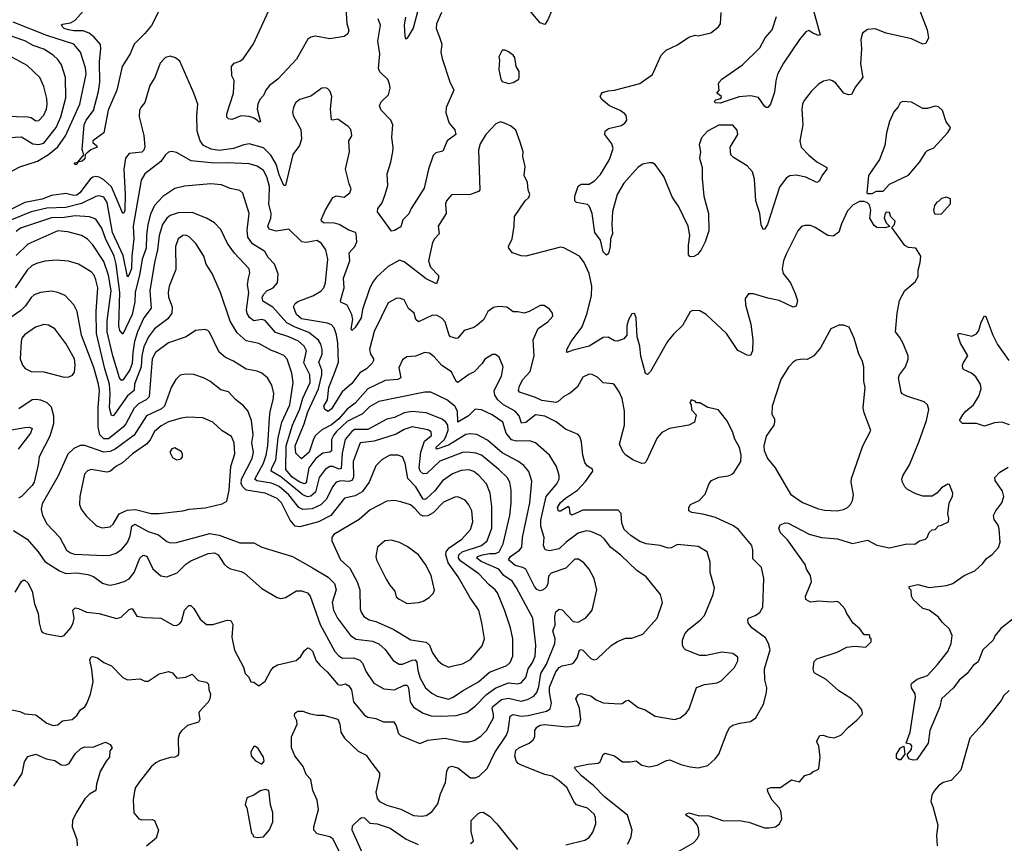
# Model space of a CAD drawing. Extents: x 2056909 to 2160450, y 827444 to 1016825.
# Tile 458 of 501: x 2129443 to 2135671, y 960481 to 965690. Entities that reach past the tile are written whole.
import ezdxf

# ---------------------------------------------------------------- set-up
doc = ezdxf.new("R2010")
doc.units = 0

msp = doc.modelspace()

# ---------------------------------------------------------------- linework, layer by layer
at = {"layer": '0CON10XD'}
for points in [[(2135092, 965865), (2135183.6, 965625), (2135192.5, 965575), (2135175, 965538.8), (2135155, 965535.8), (2135085, 965568.1), (2134924.4, 965604.4), (2134855, 965632.9), (2134805, 965628.8), (2134773.3, 965605), (2134764, 965565), (2134768.6, 965505), (2134760.7, 965410.7), (2134777.1, 965325), (2134730, 965265), (2134705, 965216.2), (2134685, 965215.6), (2134655.4, 965225.4), (2134605, 965288.8), (2134585, 965303.8), (2134565, 965308.8), (2134528.3, 965301.7), (2134495, 965283.3), (2134448.8, 965235), (2134405, 965178.8), (2134394.3, 965155), (2134390, 965125), (2134397.8, 965025), (2134377, 964923), (2134387.1, 964885), (2134435, 964832.9), (2134485, 964791.9), (2134548, 964755), (2134548.6, 964745), (2134520.6, 964709.4), (2134501.3, 964668.7), (2134485, 964661.4), (2134415, 964694.5), (2134355, 964707.5), (2134315, 964701.9), (2134291.4, 964688.6), (2134249.8, 964630.2), (2134173.1, 964395), (2134155, 964366.2), (2134145, 964362.5), (2134133.7, 964393.7), (2134124.5, 964465), (2134100, 964545), (2134092, 964682), (2134077.6, 964727.6), (2134045.8, 964765), (2133958.6, 964818.6), (2133942.5, 964835), (2133938, 964885), (2133986.2, 964965), (2133980.7, 964990.7), (2133955, 965023.3), (2133865, 965022.5), (2133794.5, 964985.5), (2133755, 964943.3), (2133741.7, 964898.3), (2133750, 964855), (2133743.1, 964815), (2133759.5, 964755), (2133760, 964685), (2133771.2, 964575), (2133800.4, 964465), (2133802.7, 964355), (2133780, 964285), (2133753.8, 964235), (2133730, 964205), (2133707.9, 964192.1), (2133685, 964190), (2133672.7, 964202.7), (2133673.3, 964265), (2133682, 964325), (2133672.1, 964385), (2133611.5, 964511.5), (2133585, 964546.7), (2133570.1, 964570.1), (2133518.3, 964698.3), (2133462, 964775), (2133445, 964784.3), (2133424.3, 964784.3), (2133385, 964775.5), (2133355, 964756.5), (2133264.4, 964655.6), (2133222.5, 964585), (2133193.9, 964476.1), (2133188, 964395), (2133192.7, 964335), (2133180, 964305), (2133178.9, 964255), (2133167.9, 964212.1), (2133155, 964200.8), (2133135, 964221.4), (2133116.3, 964296.3), (2133081.9, 964345), (2133064.6, 964465), (2133048.5, 964508.5), (2133035, 964522), (2132965, 964534), (2132953.8, 964545), (2132954.4, 964575), (2132975, 964638), (2132995, 964650), (2133045, 964650.6), (2133078.3, 964671.7), (2133118, 964712), (2133173.4, 964806.6), (2133196.2, 964875), (2133187.8, 964905), (2133145, 964963.8), (2133145.8, 964985), (2133167.2, 965002.8), (2133248, 965022), (2133271.2, 965035), (2133283.8, 965055), (2133278.8, 965085), (2133271.2, 965095), (2133241.2, 965115), (2133175, 965144.4), (2133125.5, 965185.5), (2133115.8, 965205), (2133120.3, 965219.7), (2133130.8, 965229.2), (2133165, 965240.6), (2133205, 965245.5), (2133365, 965286.9), (2133446.4, 965343.6), (2133500.8, 965465), (2133531.8, 965498.2), (2133605, 965532), (2133675, 965580), (2133715, 965592.5), (2133735, 965587.5), (2133815, 965606.7), (2133862.5, 965645), (2133876.7, 965665), (2133880, 965735)], [(2130320.9, 965739.1), (2130276.2, 965653.8), (2130235, 965602.2), (2130167.5, 965535), (2130142.4, 965475), (2130092, 965395), (2130056.7, 965245), (2130002.3, 965117.7), (2129975.8, 964975), (2129906.2, 964925), (2129905, 964913.3), (2129930, 964895), (2129932.5, 964885), (2129893.1, 964866.9), (2129867.5, 964845), (2129856.7, 964835), (2129855, 964810), (2129838.8, 964795), (2129810, 964790), (2129805, 964773.3), (2129792.5, 964775), (2129790, 964785), (2129810, 964790), (2129850, 964835), (2129838.8, 964868.8), (2129851.2, 965025), (2129863.5, 965055), (2129909.1, 965115), (2129941.9, 965235), (2129951.1, 965295), (2129947.4, 965425), (2129956.9, 965505), (2129953.6, 965533.6), (2129915, 965579.3), (2129882.2, 965605), (2129845, 965619.8), (2129785, 965618.9), (2129751.4, 965625), (2129723.8, 965635), (2129705.7, 965655), (2129715, 965662.2), (2129765, 965670.8), (2129795, 965686.2), (2129845, 965744.3)], [(2131506, 965765), (2131512, 965665), (2131524.2, 965624.2), (2131518.9, 965601.1), (2131496.4, 965583.6), (2131405, 965568.5), (2131315, 965585.4), (2131285, 965580), (2131265, 965567.5), (2131195, 965440), (2131075.2, 965314.8), (2131023.6, 965275), (2130999.6, 965245), (2130985, 965211.4), (2130961.8, 965185), (2130948.8, 965155), (2130945.4, 965125), (2130966, 965044), (2130957, 965043), (2130950, 965050), (2130926.7, 965066.7), (2130895, 965077.7), (2130845, 965082.5), (2130785, 965058), (2130765, 965063.8), (2130754.4, 965074.4), (2130754.4, 965095), (2130796.2, 965225), (2130799.2, 965305), (2130784.5, 965334.5), (2130783.1, 965395), (2130800, 965415), (2130835, 965427.5), (2130857, 965443), (2130923.1, 965536.9), (2131029.4, 965770.6)], [(2132111.9, 965735), (2132080.5, 965665), (2132076.7, 965635), (2132099.2, 965579.2), (2132114.5, 965535), (2132107.3, 965485), (2132114.6, 965445), (2132165, 965296.7), (2132189.2, 965245), (2132140.8, 965135), (2132138, 965102), (2132160.8, 965035), (2132195, 964993.8), (2132201.4, 964965), (2132147.1, 964925), (2132120.5, 964859.5), (2132075, 964847.5), (2132058.5, 964831.5), (2132028.5, 964745), (2132002, 964625), (2131918.9, 964495), (2131905, 964462), (2131867.1, 964425), (2131855, 964380), (2131815, 964356.2), (2131795, 964353.3), (2131706.9, 964475), (2131707.8, 964495), (2131735, 964532.9), (2131754.2, 964584.2), (2131771.7, 964641.7), (2131767.5, 964715), (2131791.7, 964788.3), (2131803.5, 964855), (2131805.5, 964885), (2131796.4, 964945), (2131803.5, 965025), (2131791.1, 965055), (2131728.7, 965118.7), (2131718.6, 965145), (2131728.9, 965171.1), (2131776, 965214), (2131787.4, 965257.4), (2131783.3, 965285), (2131771.1, 965311.1), (2131721.4, 965361.4), (2131712.3, 965382.3), (2131721.2, 965475), (2131708.8, 965555), (2131724.5, 965655), (2131711.5, 965695)], [(2131968.7, 965771.3), (2131932.6, 965637.4), (2131895, 965574.2), (2131885, 965567.5), (2131880.5, 965585), (2131877.3, 965657.3), (2131884.7, 965705.3)], [(2132808.1, 965745), (2132785, 965688.8), (2132765, 965660), (2132735, 965671.2), (2132655.8, 965765)], [(2134461.4, 965755), (2134505.8, 965595), (2134495, 965590), (2134459.2, 965605), (2134435, 965621.4), (2134415, 965612.9), (2134375, 965564.4), (2134273.6, 965415), (2134236.4, 965345), (2134225.5, 965304.5), (2134218.4, 965231.6), (2134192, 965155), (2134176.1, 965133.9), (2134165, 965133.8), (2134155, 965143.3), (2134117.3, 965197.3), (2134065, 965208.1), (2133995, 965202.7), (2133875, 965162.9), (2133842.5, 965165), (2133837.5, 965175), (2133846.2, 965183.8), (2133877.3, 965192.7), (2133882.5, 965205), (2133852.5, 965225), (2133866.7, 965245), (2133862.5, 965285), (2133867.5, 965295), (2133885, 965313.3), (2134015.6, 965404.4), (2134125, 965512.5), (2134158.1, 965575), (2134202.5, 965625), (2134229.8, 965710.2)], [(2129365, 964717.5), (2129445, 964760), (2129555, 964795.3), (2129625, 964838.4), (2129685, 964886.7), (2129733.3, 964955), (2129824.3, 965155), (2129863.8, 965345), (2129860, 965385), (2129827.9, 965485), (2129785, 965535.9), (2129615, 965590.5), (2129402.5, 965675)], [(2129375.3, 964944.7), (2129455, 964950), (2129525.8, 964905.8), (2129565, 964901.4), (2129595, 964910.3), (2129675, 965009.1), (2129703.4, 965076.6), (2129734.2, 965195), (2129733.9, 965323.9), (2129707.9, 965405), (2129685, 965438.9), (2129655, 965465.5), (2129595, 965503.4), (2129527.8, 965527.8), (2129475, 965557.5), (2129335, 965605.8)], [(2132535, 965286.7), (2132565, 965292.5), (2132600, 965315), (2132603, 965327), (2132603, 965363), (2132583.6, 965393.6), (2132575, 965450), (2132565, 965466.7), (2132535, 965486.7), (2132515, 965496.7), (2132495, 965497.5), (2132473.3, 965455), (2132477.5, 965435), (2132473.8, 965375), (2132487.5, 965315), (2132495, 965300), (2132535, 965286.7)], [(2129275, 965081.2), (2129495, 965076.5), (2129515, 965071.5), (2129545, 965051.5), (2129565, 965052.7), (2129595, 965085.7), (2129611.8, 965125), (2129616.7, 965156.7), (2129615, 965192.5), (2129597, 965267), (2129570.9, 965325), (2129490.1, 965400.1), (2129375, 965464.5)], [(2134497.9, 962012.1), (2134445, 962006.2), (2134415, 962022.5), (2134414.2, 962045), (2134451.4, 962135), (2134444.4, 962175), (2134420.6, 962215), (2134411.9, 962245), (2134300.3, 962400.3), (2134255.6, 962445.6), (2134245.8, 962475), (2134253.9, 962496.1), (2134285, 962508), (2134305, 962505.8), (2134436.9, 962436.9), (2134515, 962416.2), (2134615.9, 962405.9), (2134712.1, 962377.9), (2134805, 962397.5), (2134865, 962365.8), (2134945, 962348.9), (2135055, 962374.4), (2135105, 962372.9), (2135135, 962394), (2135172.5, 962405), (2135182.5, 962415), (2135195, 962447.5), (2135215, 962463.3), (2135233.3, 962466.7), (2135255, 962490), (2135275, 962492.5), (2135317.5, 962515), (2135320, 962535), (2135313.3, 962565), (2135323.3, 962635), (2135343.3, 962675), (2135346.4, 962696.4), (2135325, 962750), (2135315, 962752.5), (2135275, 962730), (2135245, 962696.7), (2135215, 962676.2), (2135155, 962677.5), (2135111.4, 962691.4), (2135058.3, 962718.3), (2135042.5, 962735), (2135028, 962765), (2135023.8, 962785), (2135030, 962805), (2135072.5, 962875), (2135133.1, 963025), (2135179.6, 963155), (2135193.5, 963225), (2135184.6, 963254.6), (2135165, 963272.9), (2135055, 963310), (2135025, 963324.2), (2135019.2, 963335), (2135001.1, 963425), (2135008.1, 963445), (2135045.7, 963495), (2135063.9, 963543.9), (2135064.2, 963564.2), (2135032.6, 963642.6), (2135010.5, 963680.5), (2134982.9, 963715), (2134993.6, 963835), (2135007.8, 963915), (2135042.4, 963977.6), (2135106.7, 964033.3), (2135126, 964065), (2135126, 964105), (2135140, 964155), (2135142.5, 964195), (2135112.5, 964245), (2135065, 964248.8), (2135043, 964263), (2134960, 964375), (2134976.7, 964395), (2134980, 964415), (2134953.9, 964443.9), (2134945, 964470), (2134925, 964472.5), (2134917.5, 964465), (2134912, 964435), (2134923.3, 964405), (2134948.3, 964381.7), (2134915, 964374), (2134865, 964376.7), (2134848.6, 964388.6), (2134821.2, 964435), (2134826.7, 964485), (2134819.2, 964519.2), (2134805, 964532.5), (2134785, 964540), (2134755, 964540), (2134715, 964520), (2134679.5, 964480.5), (2134641.3, 964398.7), (2134624.4, 964345.6), (2134589.4, 964320.6), (2134554.6, 964324.6), (2134475, 964375.6), (2134445, 964387.5), (2134410.5, 964389.5), (2134388.3, 964381.7), (2134366.2, 964355), (2134292, 964208), (2134275.7, 964165), (2134266.9, 964115), (2134273.5, 964085), (2134318.1, 964025), (2134349.3, 963959.3), (2134362.9, 963915), (2134355, 963878.8), (2134335, 963872.5), (2134247.5, 963915), (2134175, 963928.1), (2134085, 963955.8), (2134053.9, 963956.1), (2134032.3, 963927.7), (2134034.1, 963885.9), (2134067.8, 963765), (2134080.6, 963665), (2134078, 963595), (2134065, 963566.7), (2134045, 963568.8), (2133985, 963598.8), (2133913.1, 963705), (2133785, 963825.8), (2133745, 963848), (2133698.3, 963851.7), (2133685, 963843.3), (2133635, 963755.7), (2133578.1, 963701.9), (2133540.6, 963655), (2133434.3, 963465.7), (2133415, 963446.7), (2133402.7, 963452.7), (2133372.4, 963562.4), (2133365.5, 963625.5), (2133348.6, 963685), (2133343.3, 963805), (2133331.7, 963831.7), (2133315, 963830), (2133295, 963792.5), (2133284, 963755), (2133284, 963695), (2133265, 963672.5), (2133223.8, 963656.2), (2133205, 963659.2), (2133165, 963682.5), (2133135, 963680.6), (2133045.8, 963625), (2132945, 963601.1), (2132904, 963585), (2132904.5, 963605), (2132931.8, 963655), (2133001.5, 963748.5), (2133032.4, 963835), (2133060.8, 963945), (2133063.1, 964005), (2133046, 964086), (2133014.3, 964155), (2132984.3, 964195), (2132885, 964247.5), (2132865, 964252.5), (2132645, 964195.5), (2132615, 964197.5), (2132560, 964215), (2132538, 964245), (2132536, 964255), (2132558, 964305), (2132572, 964385), (2132574, 964445), (2132640, 964545), (2132663.6, 964566.4), (2132670, 964585), (2132658.8, 964615), (2132655, 964660), (2132633.3, 964705), (2132640.7, 964760.7), (2132626.2, 964825), (2132628, 964855), (2132610, 964915), (2132580.5, 964990.5), (2132548.8, 965018.8), (2132510, 965035), (2132485, 965043.3), (2132455, 965031.2), (2132392.5, 964965), (2132355.6, 964905), (2132344.5, 964864.5), (2132354.3, 964615), (2132345, 964604.4), (2132295, 964583.6), (2132175, 964582), (2132142, 964545), (2132137.5, 964525), (2132141.9, 964465), (2132090.6, 964385), (2132095.6, 964335), (2132066.4, 964303.6), (2132055, 964280), (2132028.1, 964165), (2132042, 964125), (2132091.7, 964071.7), (2132093.1, 964055), (2132080, 964020), (2132015, 964051.8), (2131875, 964158.7), (2131845, 964168.9), (2131775, 964128.2), (2131699.2, 964060.8), (2131675, 964028.9), (2131655, 963987.1), (2131612.3, 963857.7), (2131602.9, 963805), (2131565, 963742.9), (2131545, 963724), (2131539.4, 963735), (2131551.1, 963795), (2131544.6, 963825), (2131514.6, 963884.6), (2131475, 963904), (2131471.9, 963911.9), (2131494.7, 963995), (2131491.1, 964055), (2131530.9, 964165), (2131527.8, 964215), (2131562.5, 964255), (2131575.5, 964285), (2131571.2, 964335), (2131566.7, 964345), (2131525, 964358.8), (2131465, 964395.4), (2131434.2, 964404.2), (2131365, 964406.2), (2131352.1, 964415), (2131351.2, 964425), (2131375, 964484.2), (2131425, 964565.7), (2131445, 964575.6), (2131495, 964568.1), (2131532.5, 964595), (2131539.5, 964620.5), (2131527.7, 964652.3), (2131504.4, 964745), (2131529.4, 964855), (2131525.8, 964925), (2131544.2, 964955), (2131543.1, 964975), (2131536.9, 964995), (2131521.4, 965015), (2131455, 965061.2), (2131425, 965053.8), (2131415, 965057.5), (2131409.2, 965125), (2131417.1, 965205), (2131406.8, 965236.8), (2131390, 965255), (2131375, 965260), (2131355, 965256.2), (2131284.2, 965205.8), (2131215, 965186.2), (2131187.5, 965165), (2131174.2, 965135.8), (2131168, 965105), (2131172.5, 965085), (2131222.2, 964995), (2131225.4, 964935), (2131213.5, 964895), (2131171.9, 964838.1), (2131125, 964642.5), (2131115, 964642.5), (2131085, 964708.1), (2131065.8, 964775.8), (2131032.4, 964832.4), (2130985, 964879.1), (2130895.2, 964905.2), (2130860.7, 964899.3), (2130795, 964875.2), (2130705, 964863.2), (2130655, 964870.8), (2130605.5, 964895), (2130585.5, 964925), (2130565.7, 964985), (2130563.2, 965083.2), (2130569.4, 965155), (2130545.8, 965225), (2130457, 965427), (2130429.7, 965449.7), (2130395, 965460), (2130365, 965452), (2130331.2, 965415), (2130298.6, 965325), (2130266.8, 965273.2), (2130234.3, 965165.7), (2130209.2, 965135), (2130200.8, 965115), (2130200, 965075), (2130228.1, 964958.1), (2130235, 964886.7), (2130228.1, 964865), (2130215, 964852.4), (2130135.3, 964844.7), (2130113.4, 964815), (2130102.6, 964745), (2130109.5, 964585), (2130107.3, 964485), (2130105, 964470.8), (2130095, 964464), (2130023.6, 964633.6), (2129975, 964678.2), (2129945, 964694.7), (2129925, 964698.5), (2129905, 964693.8), (2129888.8, 964681.2), (2129823, 964595), (2129805, 964581), (2129785, 964578.6), (2129735, 964590), (2129645, 964577.4), (2129585, 964555.4), (2129475, 964534.2), (2129375, 964484.3)], [(2134835, 964590), (2134863.6, 964606.4), (2134905, 964606.7), (2134945, 964650), (2135065, 964706.7), (2135137.9, 964792.1), (2135175, 964853.3), (2135185, 964863.3), (2135225, 964878.8), (2135315, 964977.5), (2135330, 965005), (2135326.7, 965015), (2135303.3, 965045), (2135280, 965115), (2135255, 965140), (2135235, 965142.5), (2135185, 965127.5), (2135155, 965127.5), (2135085, 965168.8), (2135027, 965173), (2135013.3, 965165), (2135000.7, 965139.3), (2134973, 965107), (2134944.3, 965045.7), (2134925.7, 964975), (2134915.7, 964894.3), (2134882, 964805), (2134812.5, 964705), (2134802.5, 964595), (2134805, 964590), (2134835, 964590)], [(2133304.3, 960995.7), (2133342.3, 961002.3), (2133377.5, 960975), (2133424.1, 960965.9), (2133475, 960975.8), (2133534.5, 961005.5), (2133555, 961009.4), (2133625, 960978.6), (2133685, 960964), (2133735, 960958), (2133795, 960972.5), (2133842.5, 961015), (2133865.6, 961044.4), (2133917.5, 961185), (2133936.2, 961215), (2133955, 961227.5), (2133998.8, 961241.2), (2134065, 961252), (2134098.8, 961275), (2134148.7, 961361.3), (2134167.5, 961435), (2134168.6, 961465), (2134155.6, 961515), (2134154.4, 961585), (2134190.6, 961705), (2134180.6, 961745), (2134161.7, 961781.7), (2134074.3, 961845), (2134052, 961875), (2134048.8, 961895), (2134053.3, 961905), (2134095, 961922.9), (2134125, 961940), (2134144.3, 961975), (2134149.5, 962155), (2134135.7, 962225), (2134080.7, 962280.7), (2134080.6, 962335), (2134074.2, 962365), (2133990, 962465), (2133958.8, 962488.8), (2133845, 962542.7), (2133765, 962563.8), (2133695, 962572.9), (2133676.7, 962585), (2133676, 962605), (2133685.7, 962625), (2133740.8, 962649.2), (2133779.8, 962690.2), (2133803.7, 962756.3), (2133820, 962775), (2133865, 962796.9), (2133925, 962804.3), (2133946.6, 962813.4), (2133962.3, 962827.7), (2134005.8, 962895), (2134006.2, 962935), (2133996.2, 962985), (2133967, 963037), (2133952.5, 963085), (2133916.7, 963155), (2133876.7, 963205), (2133863.6, 963223.6), (2133795, 963237.5), (2133745, 963267.5), (2133725, 963267.5), (2133715, 963277.5), (2133690, 963285), (2133682.5, 963265), (2133690, 963255), (2133693, 963223), (2133721.7, 963191.7), (2133712.5, 963145), (2133675, 963126), (2133554.5, 963105.5), (2133505, 963079.2), (2133475.7, 963045), (2133405, 962895.7), (2133395, 962884.5), (2133377.5, 962882.5), (2133325.4, 962905), (2133278.2, 962935), (2133261.1, 962955), (2133237.5, 963005), (2133268.7, 963125), (2133268.4, 963215), (2133254.1, 963295), (2133235, 963337.1), (2133205, 963380.8), (2133195, 963386.9), (2133135, 963392.5), (2133098.6, 963428.6), (2133065, 963446.7), (2133045, 963448.9), (2133005, 963430), (2132971.6, 963368.4), (2132925, 963327.8), (2132885, 963307.5), (2132850, 963275), (2132835, 963270), (2132745, 963281.9), (2132705, 963301.3), (2132605, 963333.6), (2132597.5, 963345), (2132603.9, 963375), (2132625, 963414.4), (2132672.7, 963465), (2132697.5, 963565), (2132691.1, 963665), (2132723.1, 963736.9), (2132785, 963780), (2132816.2, 963815), (2132813.3, 963835), (2132795, 963860), (2132761.7, 963881.7), (2132735, 963882), (2132665.9, 963844.1), (2132635, 963834), (2132595, 963842.9), (2132565, 963842), (2132525, 963871.9), (2132475, 963876.9), (2132440.7, 963869.3), (2132404.4, 963845.6), (2132378.6, 963795), (2132335, 963756.5), (2132315, 963743.6), (2132254.5, 963725.5), (2132215, 963675.8), (2132205, 963673.3), (2132185, 963681.1), (2132168.8, 963685), (2132160, 963695), (2132135, 963779.2), (2132113.4, 963803.4), (2132085, 963819.1), (2132055, 963822.1), (2131965, 963779.2), (2131949.4, 963795), (2131937.5, 963835), (2131903.4, 963863.4), (2131875, 963919.2), (2131845, 963929.2), (2131825, 963926), (2131775, 963900), (2131685, 963718), (2131656.6, 963605), (2131662.2, 963575), (2131680.4, 963545), (2131682.1, 963535), (2131673.1, 963516.9), (2131637.4, 963482.6), (2131595, 963457.7), (2131545, 963388.8), (2131483.3, 963336.7), (2131415, 963228.1), (2131395, 963212.5), (2131374.3, 963225), (2131366.9, 963245), (2131390.5, 963285), (2131398.4, 963365), (2131434.5, 963455.5), (2131460, 963525), (2131454.8, 963645), (2131447.7, 963697.7), (2131432.3, 963742.3), (2131415, 963760.5), (2131391.2, 963771.2), (2131225, 963797.4), (2131194.7, 963825), (2131175.6, 963874.4), (2131185, 963894.2), (2131202.4, 963907.6), (2131297.3, 963942.7), (2131347.2, 963972.8), (2131367.5, 963995), (2131378, 964025), (2131392.5, 964175), (2131380, 964235), (2131353.3, 964275), (2131325, 964292.7), (2131255, 964281.5), (2131228, 964285), (2131145.5, 964365.5), (2131065, 964352.7), (2131021.4, 964365), (2131013.8, 964385), (2131032.7, 964435), (2131034.7, 964464.7), (2131020, 964525), (2131020.4, 964559.6), (2131023, 964635), (2131007.2, 964697.2), (2130985, 964735.4), (2130945, 964764.6), (2130895, 964777.6), (2130755, 964785.8), (2130675, 964782.2), (2130528.1, 964798.1), (2130435, 964849.4), (2130405, 964857.1), (2130385, 964852.5), (2130365, 964836), (2130335, 964794.3), (2130235.7, 964715), (2130211.5, 964675), (2130161, 964385), (2130164.8, 964305), (2130152.5, 964195), (2130151.4, 964115), (2130134.6, 964075.4), (2130125, 964063.3), (2130098.2, 964198.2), (2130030.4, 964345), (2129996, 964535), (2129975, 964566.7), (2129945, 964576.6), (2129925, 964572.7), (2129835, 964528.4), (2129735, 964503.2), (2129615, 964498.5), (2129515, 964475.2), (2129380, 964420)], [(2132898.6, 960471.4), (2133018.7, 960501.3), (2133045, 960518.8), (2133068.3, 960551.7), (2133087.5, 960605), (2133085.7, 960645), (2133077.1, 960665), (2133035, 960702.9), (2132965, 960725.5), (2132947.9, 960745), (2132932.9, 960777.1), (2132904, 960835), (2132856.7, 960876.7), (2132811.5, 960905), (2132765, 960916.2), (2132622.6, 960972.6), (2132596.7, 960986.7), (2132583.4, 961003.4), (2132574.7, 961035.3), (2132582.3, 961067.7), (2132600, 961085), (2132665, 961113.6), (2132690.8, 961135), (2132701.1, 961155), (2132700.9, 961195), (2132713.6, 961215), (2132735, 961228.8), (2132765, 961233.4), (2132905, 961217.3), (2132975, 961225.7), (2132985, 961236.2), (2132992.5, 961265), (2132984, 961335), (2132961.1, 961395), (2132975, 961420.8), (2132995, 961428.6), (2133055, 961412.9), (2133088.9, 961388.9), (2133135, 961369.2), (2133237.7, 961362.3), (2133255, 961366.2), (2133277, 961383), (2133295, 961385.7), (2133355, 961339.4), (2133400, 961325), (2133463.9, 961286.1), (2133584.4, 961264.4), (2133621.2, 961275), (2133658, 961305), (2133678.3, 961331.7), (2133723.5, 961466.5), (2133774.4, 961485.6), (2133855, 961495.8), (2133880.7, 961509.3), (2133965, 961592.5), (2133986.4, 961635), (2133985, 961658.8), (2133955, 961681.4), (2133885, 961690), (2133785, 961668), (2133745, 961670), (2133655.6, 961705.6), (2133644.5, 961714.5), (2133635.7, 961735), (2133636.7, 961765), (2133649.5, 961805), (2133675, 961835.6), (2133748.3, 961891.7), (2133775, 961922), (2133828.9, 962055), (2133837.9, 962097.9), (2133810.8, 962195), (2133811.7, 962258.3), (2133792, 962325), (2133735, 962358), (2133605, 962371.2), (2133565, 962350), (2133545, 962348), (2133495, 962365.7), (2133405.7, 962374.3), (2133365, 962390), (2133311.1, 962425), (2133265.9, 962465.9), (2133252, 962505), (2133247.3, 962567.3), (2133228.8, 962588.8), (2133005, 962588.9), (2132935, 962556.5), (2132924.7, 962564.7), (2132922, 962602), (2132915, 962610.5), (2132865, 962581.5), (2132851.4, 962581.4), (2132845.9, 962605), (2132863.6, 962636.4), (2132896.2, 962665), (2132972.3, 962715), (2133021.5, 962768.5), (2133069.4, 962835), (2133067.5, 962847.5), (2133035, 962867.1), (2133018.8, 962888.8), (2133005.4, 962935), (2132997.5, 963017.5), (2132988.9, 963048.9), (2132976.2, 963066.2), (2132895, 963100), (2132837, 963147), (2132765, 963182.2), (2132705, 963190.4), (2132645, 963142.9), (2132617.9, 963137.9), (2132601.6, 963185), (2132578.2, 963215), (2132504.3, 963254.3), (2132468.6, 963285), (2132448.1, 963315), (2132445.3, 963345), (2132490.4, 963435), (2132501.9, 963495), (2132476.7, 963555), (2132453.6, 963573.6), (2132435, 963573.3), (2132385, 963543.3), (2132368.8, 963515), (2132317.4, 963462.6), (2132285, 963446.7), (2132215, 963395.7), (2132205, 963401.4), (2132175, 963462.9), (2132114, 963504), (2132065, 963558.1), (2132035, 963580.8), (2132005, 963585.7), (2131947, 963563), (2131892.4, 963557.6), (2131865, 963540), (2131840.9, 963489.1), (2131855, 963424.4), (2131835.2, 963414.8), (2131755, 963409.1), (2131646.1, 963355), (2131565, 963264.1), (2131515, 963226.6), (2131461, 963165), (2131415, 963128.6), (2131354.2, 963095.8), (2131315, 963060.9), (2131302, 963038), (2131275, 962955.3), (2131225, 962913.8), (2131189, 962949), (2131185.2, 962995), (2131242.8, 963135), (2131265, 963211.1), (2131332.3, 963355), (2131354.8, 963444.8), (2131354.4, 963474.4), (2131334.7, 963525), (2131357, 963575), (2131357.4, 963605), (2131348.6, 963638.6), (2131333.3, 963663.3), (2131271.4, 963711.4), (2131184.7, 963744.7), (2131133.8, 963773.8), (2131045, 963872.8), (2130980.6, 963910.6), (2130977.7, 963935), (2130986.8, 963955), (2131007.5, 963975), (2131046.7, 963995), (2131074.4, 964025), (2131078.1, 964081.9), (2131054.5, 964145), (2131015, 964185.7), (2130994.4, 964225), (2130915, 964272.5), (2130885.9, 964315), (2130881.4, 964358.6), (2130894.7, 964465), (2130855, 964594), (2130835, 964610.6), (2130775, 964623.5), (2130720, 964645), (2130651.7, 964651.7), (2130485, 964636.4), (2130425, 964621.8), (2130349.1, 964570.9), (2130295, 964514.4), (2130270.5, 964459.5), (2130253, 964395), (2130244.8, 964325.2), (2130244.1, 964245), (2130217.8, 964175), (2130203.8, 964085), (2130172.7, 963965), (2130171.9, 963905), (2130154.8, 963825), (2130095, 963702), (2130077.2, 963725), (2130071.3, 963755), (2130077.3, 963965), (2130054.1, 964144.1), (2130040.8, 964195), (2129985.6, 964305.6), (2129962.6, 964372.6), (2129925, 964428.7), (2129885, 964443.7), (2129795, 964449), (2129725, 964439.2), (2129645, 964436.9), (2129449, 964371), (2129419.9, 964350.1)], [(2135235, 964460), (2135275, 964462.5), (2135330, 964525), (2135330, 964555), (2135325, 964560), (2135305, 964567.5), (2135275, 964560), (2135255, 964540), (2135243.6, 964536.4), (2135230, 964515), (2135222.5, 964485), (2135230, 964465), (2135235, 964460)], [(2131473.5, 960415), (2131425, 960508.9), (2131405, 960522.9), (2131325, 960541.2), (2131304.6, 960565), (2131303.2, 960585), (2131333.2, 960695), (2131323.9, 960753.9), (2131297.5, 960815), (2131285, 960885.5), (2131256.3, 960916.3), (2131236.7, 960966.7), (2131182.9, 961035), (2131162.7, 961085), (2131162.2, 961155), (2131197.8, 961235), (2131195.5, 961255), (2131180.5, 961285), (2131183.3, 961305), (2131202, 961318), (2131235, 961317.5), (2131275, 961301.4), (2131325, 961291.2), (2131365, 961292), (2131455, 961265.7), (2131468.5, 961235), (2131475.5, 961185), (2131496.9, 961146.9), (2131585, 961063.1), (2131635, 961038.6), (2131665, 960996.9), (2131718.5, 960925), (2131719.5, 960905), (2131695.6, 960805), (2131703.8, 960765), (2131718.9, 960745), (2131765, 960722.3), (2131855, 960697.9), (2131935, 960656.9), (2131985, 960652.2), (2132015, 960657.8), (2132049.8, 960680.2), (2132088.5, 960731.5), (2132105.9, 960794.1), (2132136.1, 960865), (2132145, 960937.5), (2132155, 960960), (2132175, 960969.4), (2132215, 960957.8), (2132295, 960895.6), (2132325, 960894.6), (2132349.2, 960905), (2132401.1, 960955), (2132449.3, 961055), (2132522.8, 961165), (2132533.5, 961195), (2132545, 961285.6), (2132565, 961296), (2132615, 961284.7), (2132660.5, 961289.5), (2132775, 961315.9), (2132798.9, 961331.1), (2132808.2, 961365), (2132794.8, 961434.8), (2132795, 961468.8), (2132835, 961565.6), (2132855, 961592.1), (2132875, 961604.6), (2132935, 961616.2), (2132948.5, 961625), (2132969.3, 961655), (2132985, 961702), (2132995, 961707.1), (2133005, 961703.1), (2133055, 961649.4), (2133075, 961641.9), (2133093.3, 961645), (2133185, 961731.9), (2133225, 961757.5), (2133275, 961778), (2133315, 961779.2), (2133385, 961804), (2133475.8, 961905), (2133508.8, 962005), (2133496.2, 962055), (2133405, 962165.7), (2133347.2, 962207.2), (2133245, 962304.4), (2133182.1, 962352.1), (2133142.9, 962405), (2133120, 962425), (2133055, 962453.3), (2133027.4, 962457.4), (2132975, 962441.8), (2132898.9, 962385), (2132855, 962343.6), (2132795, 962330.5), (2132766.7, 962336.7), (2132756.5, 962365), (2132760.9, 962415), (2132738.8, 962485), (2132739.3, 962525), (2132773, 962675), (2132841.2, 962755), (2132856.7, 962785), (2132856.4, 962806.4), (2132838.9, 962865), (2132795.3, 962935.3), (2132705, 963014.4), (2132667.5, 963027.5), (2132585, 963023.8), (2132553.3, 963033.3), (2132521.2, 963075), (2132498.8, 963145), (2132431, 963191), (2132365, 963222.2), (2132325, 963227.1), (2132281.5, 963185), (2132215, 963144.6), (2132212.2, 963215), (2132196.7, 963245), (2132145, 963285.4), (2132044.4, 963334.4), (2132005, 963334.5), (2131715, 963276), (2131655, 963240.9), (2131611.8, 963198.2), (2131515, 963149.1), (2131447.7, 963085), (2131429.8, 963065), (2131415.6, 963035), (2131415, 962962.7), (2131404.8, 962955.2), (2131361.5, 962948.5), (2131316.4, 962915), (2131272, 962855), (2131255, 962760.9), (2131245, 962754.8), (2131215.9, 962765.9), (2131167.1, 962797.1), (2131127.6, 962845), (2131128.8, 962995), (2131169.4, 963125), (2131215, 963228.8), (2131233.3, 963296.7), (2131281.1, 963395), (2131278.1, 963445), (2131240.5, 963520.5), (2131258.1, 963595), (2131242.8, 963625), (2131207.5, 963657.5), (2131145, 963684.8), (2131061.2, 963711.2), (2130995, 963786.7), (2130975, 963793.5), (2130925, 963785.3), (2130896.4, 963806.4), (2130881.9, 963831.9), (2130878, 963855), (2130892.7, 963965), (2130883.3, 964013.3), (2130891.5, 964055), (2130898.3, 964088.3), (2130894.7, 964115), (2130802.6, 964212.6), (2130758.2, 964275), (2130715, 964362.5), (2130676.1, 964406.1), (2130625, 964435.5), (2130535, 964471.5), (2130445, 964469.3), (2130395, 964452.1), (2130375, 964434.5), (2130347.5, 964395), (2130324.8, 964325), (2130315.2, 964235), (2130295.2, 964155), (2130266.4, 963975), (2130275.3, 963865), (2130228.6, 963805), (2130188.3, 963715), (2130168.7, 963655), (2130158.4, 963585), (2130154.3, 963515), (2130140.8, 963475), (2130095, 963410), (2130085, 963410.4), (2130074.8, 963425), (2130032.9, 963565), (2129996.7, 963716.7), (2129996.5, 963785), (2130022.1, 963975), (2130005.1, 964075.1), (2129975, 964160.4), (2129905, 964266.7), (2129870.6, 964305), (2129835, 964324.5), (2129748.4, 964348.4), (2129685, 964354.1), (2129495, 964269.6), (2129421.7, 964198.3)], [(2131975, 961112.9), (2132025, 961132.9), (2132135, 961146.2), (2132245, 961123.2), (2132286, 961124), (2132317.7, 961132.3), (2132361.1, 961158.9), (2132395, 961194.3), (2132439.4, 961275), (2132441.1, 961295), (2132431.2, 961335), (2132434.7, 961345), (2132490.2, 961389.8), (2132535, 961399.2), (2132615, 961379.2), (2132655, 961390.3), (2132695, 961411.8), (2132713.6, 961435), (2132727.4, 961472.6), (2132740.7, 961555), (2132775.1, 961614.9), (2132828.7, 961745), (2132830.4, 961775), (2132814.6, 961825), (2132829.6, 961860.4), (2132827.3, 961915), (2132835, 961946.2), (2132855, 961962.9), (2132875, 961958.6), (2132945, 961883.5), (2132975, 961879.1), (2133025, 961908), (2133064.2, 961955), (2133094.1, 962084.1), (2133077.1, 962155), (2133044.5, 962214.5), (2133010.8, 962255), (2132978.3, 962278.3), (2132955, 962277.5), (2132898.6, 962221.4), (2132805, 962190), (2132788.6, 962171.4), (2132784.5, 962125), (2132776.2, 962103.8), (2132755.4, 962084.6), (2132735, 962078.9), (2132715, 962085.6), (2132699.6, 962105), (2132644.7, 962214.7), (2132626.1, 962226.1), (2132578.3, 962238.3), (2132535.5, 962275), (2132546.8, 962295), (2132605.2, 962334.8), (2132619.4, 962355), (2132624.7, 962415), (2132669.2, 962635), (2132681.9, 962771.9), (2132663.2, 962833.2), (2132631.2, 962871.2), (2132595, 962898.2), (2132495, 962950.5), (2132401.5, 963031.5), (2132335, 963066.6), (2132295, 963071.2), (2132265, 963066.3), (2132155, 963000.2), (2132082.5, 962975), (2132076.1, 962985), (2132127.9, 963032.1), (2132138.1, 963051.9), (2132152.7, 963095), (2132150.6, 963125), (2132139.1, 963145), (2132115, 963162.9), (2132015, 963203.4), (2131925, 963212.4), (2131876, 963204), (2131815, 963174.7), (2131765, 963162.7), (2131645, 963098.9), (2131561.3, 963098.7), (2131543.4, 963086.6), (2131501.7, 963035), (2131482, 962948), (2131477.4, 962852.6), (2131465, 962846.7), (2131425, 962863.3), (2131405, 962865.3), (2131375.4, 962845), (2131337.9, 962795), (2131315, 962702.7), (2131285, 962676.7), (2131263, 962673), (2131235, 962684.3), (2131095, 962798.1), (2131034.4, 962834.4), (2131037.2, 962855), (2131063.8, 962905), (2131078, 963045), (2131102.1, 963145), (2131151.1, 963255), (2131173.3, 963395), (2131163.9, 963455), (2131135, 963542.5), (2131115, 963566.7), (2131065, 963587.1), (2131035, 963597.7), (2130955, 963642.7), (2130875, 963659.6), (2130818.8, 963708.8), (2130775, 963784), (2130712.7, 963965), (2130660, 964085), (2130623.3, 964145), (2130608.1, 964195), (2130558.1, 964275), (2130515, 964317.8), (2130495, 964326.9), (2130474.6, 964325.4), (2130445.6, 964305), (2130429.2, 964255), (2130430.3, 964109.7), (2130388.5, 964005), (2130382.1, 963965), (2130384.8, 963934.8), (2130406.8, 963875), (2130404.6, 963835), (2130381, 963799), (2130295.2, 963734.8), (2130258.3, 963685), (2130228.1, 963621.9), (2130215.6, 963565), (2130212.1, 963495), (2130169.6, 963385), (2130167.1, 963345), (2130125, 963311.4), (2130045, 963197.8), (2130035, 963185.6), (2130025, 963187.1), (2130012, 963235), (2130016, 963325), (2130011.2, 963385), (2129982, 963482), (2129929.3, 963705), (2129927.6, 963845), (2129936.5, 963993.5), (2129925.2, 964045.2), (2129913.8, 964075), (2129895, 964095.4), (2129815, 964144.4), (2129752.7, 964162.7), (2129675, 964168.8), (2129605, 964162.1), (2129555, 964150.8), (2129521.4, 964135), (2129489.6, 964105), (2129415.6, 963994.4)], [(2132105, 961284.7), (2132205, 961290), (2132272, 961308), (2132325, 961349.1), (2132395, 961423.4), (2132454.8, 961465.2), (2132535, 961496.3), (2132595, 961489.2), (2132615, 961495.4), (2132645, 961530.8), (2132660.3, 961585), (2132687.1, 961625), (2132703.4, 961665), (2132707.8, 961735), (2132690, 961905), (2132586.7, 962096.7), (2132558.8, 962138.8), (2132504.9, 962174.9), (2132474, 962215), (2132362.6, 962262.6), (2132334.6, 962285), (2132338.5, 962295), (2132371.4, 962305), (2132415, 962313.9), (2132453.5, 962313.5), (2132476.2, 962325), (2132502.1, 962375), (2132543.7, 962555), (2132552.4, 962635), (2132552.4, 962715), (2132543.9, 962765), (2132526.4, 962795), (2132475, 962845.4), (2132363.6, 962935), (2132329.5, 962949.5), (2132275, 962955.3), (2132245, 962952.4), (2132101.5, 962898.5), (2132019.6, 962820.4), (2131995, 962817.5), (2131976.5, 962835), (2131969.4, 962855), (2131980.5, 962955), (2132004.8, 963025.2), (2132049.1, 963060.9), (2132045, 963082.9), (2132025, 963095.4), (2131925.9, 963115.9), (2131875, 963098.1), (2131825, 963069.1), (2131685, 963024.8), (2131596.2, 963013.8), (2131552.7, 962895), (2131555.6, 962795), (2131545, 962775.3), (2131525, 962768.9), (2131475, 962773.3), (2131445, 962764.7), (2131421.2, 962735), (2131383, 962657), (2131348.4, 962621.6), (2131293, 962597), (2131235, 962591.9), (2131209.4, 962605), (2131144.8, 962685), (2131085, 962737.9), (2131035, 962759.3), (2130943.5, 962773.5), (2130930.2, 962785), (2130985.2, 962885), (2131001.3, 962935), (2131012.6, 962995), (2131022.6, 963172.6), (2131026.9, 963213.1), (2131047.5, 963285), (2131050.3, 963325), (2131038.2, 963378.2), (2131010.9, 963425), (2130974.7, 963454.7), (2130945, 963466.4), (2130875, 963480), (2130795, 963531.1), (2130745, 963553.3), (2130705, 963586.9), (2130643.2, 963713.2), (2130633.3, 963725), (2130615, 963731.2), (2130555, 963724.2), (2130495.4, 963684.6), (2130385, 963646.5), (2130302.7, 963585), (2130282.1, 963545), (2130262.5, 963305), (2130243.8, 963286.2), (2130195, 963260.8), (2130167.1, 963232.9), (2130115.2, 963135), (2130097.1, 963112.9), (2130005, 963038.4), (2129975, 963039.5), (2129950, 963065), (2129940.2, 963115), (2129939, 963235), (2129948.4, 963345), (2129942.1, 963385), (2129911.2, 963491.2), (2129834.2, 963695), (2129806.8, 963845), (2129785, 963887.5), (2129730, 963945), (2129685, 963965.6), (2129645, 963972.5), (2129575, 963965.5), (2129535, 963949.5), (2129516, 963934), (2129479.9, 963880.1), (2129449.5, 963850.5), (2129326.9, 963765)], [(2135705, 963128.2), (2135655, 963144.5), (2135609.4, 963140.6), (2135545, 963120), (2135495.6, 963135.6), (2135406, 963136), (2135388.8, 963155), (2135408.9, 963191.1), (2135428, 963215), (2135477.5, 963255), (2135511.2, 963308.8), (2135525.8, 963355), (2135520.8, 963385), (2135490.9, 963430.9), (2135464.3, 963454.3), (2135417.5, 963475), (2135410, 963485), (2135406.7, 963505), (2135413, 963523), (2135440, 963565), (2135394.2, 963645), (2135376.7, 963695), (2135382.5, 963705), (2135395, 963706), (2135465, 963689.4), (2135495, 963702.9), (2135510, 963725), (2135525, 963776.7), (2135545, 963816.7), (2135555, 963812.5), (2135597.8, 963695), (2135628.9, 963635), (2135700.8, 963535)], [(2129725, 963429.4), (2129755, 963431.4), (2129778.3, 963441.7), (2129789.5, 963460.5), (2129794, 963506), (2129788.9, 963545), (2129735, 963643.3), (2129665.3, 963735.3), (2129625, 963759.1), (2129595, 963763.3), (2129544.1, 963745.9), (2129473.1, 963696.9), (2129457.8, 963675), (2129452.7, 963655), (2129446.5, 963545), (2129461.4, 963505), (2129478.6, 963485), (2129515, 963466.2), (2129595, 963462.2), (2129725, 963429.4)], [(2134615, 962584.4), (2134655, 962591.9), (2134678.8, 962605), (2134698, 962625), (2134710.3, 962649.7), (2134717.5, 962685), (2134703.1, 962765), (2134705, 962787.5), (2134775.7, 962995), (2134827.7, 963092.3), (2134785, 963203.3), (2134778.5, 963235), (2134790.9, 963365), (2134783.1, 963405), (2134782.5, 963495), (2134772.9, 963535), (2134751.9, 963575), (2134722.5, 963675), (2134690, 963745), (2134655, 963758.8), (2134625, 963758.8), (2134573.3, 963735), (2134509.2, 963615), (2134465.5, 963564.5), (2134425, 963541.4), (2134395, 963544.2), (2134355, 963536), (2134335, 963523.8), (2134306.6, 963493.4), (2134258.6, 963415), (2134202.2, 963245), (2134201.4, 963195), (2134218, 963165), (2134218.1, 963145), (2134214, 963125), (2134164.5, 963055.5), (2134150, 962995), (2134152.5, 962965), (2134174.3, 962915), (2134222.2, 962855), (2134319.8, 962689.8), (2134395, 962637.5), (2134495, 962596.4), (2134535, 962587.3), (2134615, 962584.4)], [(2132155, 961393.4), (2132185, 961404.6), (2132245, 961446), (2132345, 961502.4), (2132415, 961563.3), (2132524.4, 961605.6), (2132546.1, 961625), (2132562.7, 961665), (2132562.1, 961775), (2132546.9, 961845), (2132512, 961952), (2132464.7, 962064.7), (2132450.6, 962085), (2132412.5, 962115), (2132348.2, 962185), (2132234.2, 962265), (2132218.1, 962285), (2132221, 962305), (2132242.8, 962325), (2132364.3, 962365.7), (2132401.2, 962395), (2132428.8, 962475), (2132429.6, 962610.4), (2132418.9, 962695), (2132396.8, 962755), (2132348.3, 962808.3), (2132315, 962832.8), (2132285, 962844.1), (2132235, 962838.7), (2132181.9, 962818.1), (2132117.3, 962772.7), (2132069.4, 962710.6), (2132015, 962660.9), (2132005, 962654.6), (2131995, 962657.7), (2131948.6, 962735), (2131898.4, 962788.4), (2131881.9, 962885), (2131865.6, 962925), (2131835, 962936.9), (2131785, 962935.5), (2131735, 962908.6), (2131695, 962868), (2131654.6, 962765), (2131610.4, 962705), (2131565, 962678.8), (2131496.8, 962663.2), (2131411.3, 962555), (2131333.9, 962513.9), (2131215, 962482.5), (2131185, 962487.9), (2131154.1, 962524.1), (2131098.6, 962635), (2131072.2, 962662.2), (2130995, 962695.6), (2130875.7, 962715.7), (2130854.8, 962735), (2130844.5, 962755), (2130845.9, 962785), (2130914.1, 962915), (2130921.2, 962955), (2130911.7, 963015), (2130919.2, 963065), (2130908.9, 963155), (2130885.4, 963215.4), (2130858.3, 963248.3), (2130808.6, 963288.6), (2130765, 963335.6), (2130715, 963350), (2130645, 963404.4), (2130606.7, 963425), (2130545, 963446.9), (2130491.3, 963448.7), (2130458, 963442), (2130431.5, 963415), (2130402, 963365), (2130359.2, 963245), (2130339.9, 963230.1), (2130245, 963184), (2130167.2, 963062.8), (2130046.7, 962973.3), (2130015, 962958.8), (2129975, 962955.6), (2129855, 962997.5), (2129825, 962996.2), (2129785, 962977.5), (2129748.1, 962941.9), (2129687.5, 962805), (2129585, 962629.2), (2129579.6, 962595), (2129587.8, 962555), (2129615, 962502.5), (2129697.8, 962415), (2129740, 962335), (2129765, 962317.5), (2129789.3, 962310.7), (2129975, 962300.6), (2130015, 962303.4), (2130054.3, 962315.7), (2130089.3, 962340.7), (2130125, 962383.3), (2130142.1, 962425), (2130152.5, 962487.5), (2130171.1, 962498.9), (2130255, 962452.6), (2130322.2, 962432.2), (2130375, 962390), (2130395, 962380.9), (2130435, 962384.6), (2130645, 962440.4), (2130705, 962430.4), (2130835, 962382.5), (2130925, 962382.2), (2130975, 962354.7), (2131168.8, 962295), (2131295, 962224.5), (2131395, 962165.4), (2131435.5, 962125), (2131444.6, 962085), (2131420.8, 962005), (2131427.3, 961955), (2131453.9, 961905), (2131534.8, 961794.8), (2131572.5, 961772.5), (2131675, 961759.3), (2131715, 961742.7), (2131755, 961706.9), (2131805, 961638.1), (2131844.6, 961614.6), (2131865, 961614.7), (2131925, 961640.5), (2131945, 961641.5), (2131955, 961626), (2131961.8, 961575), (2131977.1, 961525), (2132009.1, 961465), (2132050.1, 961430.1), (2132085, 961410.9), (2132155, 961393.4)], [(2129438.5, 963231.5), (2129522.9, 963287.1), (2129545, 963291.2), (2129575, 963286.2), (2129615, 963269.5), (2129642.1, 963242.1), (2129657.5, 963185), (2129656.6, 963135), (2129633.8, 963056.2), (2129565.4, 962925), (2129561.1, 962875), (2129534.6, 962765), (2129522.7, 962745), (2129455, 962675.5), (2129435, 962664.5)], [(2129965, 962476.7), (2130015, 962483.3), (2130035, 962499.2), (2130073.3, 962565), (2130122.7, 962587.3), (2130175, 962592.1), (2130275, 962566.2), (2130325, 962566.2), (2130475, 962584.4), (2130515, 962595.5), (2130616.4, 962603.6), (2130725, 962627.3), (2130754.2, 962645), (2130768.2, 962715), (2130778.2, 962865), (2130803.8, 962945), (2130800.9, 963015), (2130783.7, 963053.7), (2130725, 963090), (2130665, 963145.6), (2130602.4, 963172.4), (2130507.2, 963177.2), (2130465, 963170.4), (2130385, 963146.3), (2130338.5, 963121.5), (2130296.2, 963085), (2130267.7, 963032.3), (2130245, 963004.6), (2130156.2, 962943.8), (2130092.9, 962887.1), (2130050.6, 962865), (2130017.1, 962835), (2129995, 962829.2), (2129895.4, 962844.6), (2129872.9, 962837.1), (2129852.2, 962815), (2129823.1, 962675), (2129821.9, 962625), (2129832.9, 962595), (2129863, 962553), (2129929.1, 962489.1), (2129965, 962476.7)], [(2129305, 963081.9), (2129475, 963110.8), (2129505, 963112.1), (2129521.4, 963105), (2129511.1, 963075), (2129433.2, 962975)], [(2130437, 962907), (2130465, 962912.5), (2130472.5, 962925), (2130472.5, 962945), (2130465, 962960), (2130425, 962982.5), (2130405, 962976.7), (2130394, 962955), (2130410.7, 962920.7), (2130437, 962907)], [(2135757.5, 961925), (2135650.2, 961839.8), (2135614.4, 961795), (2135601.2, 961765), (2135535.8, 961705), (2135505, 961629.2), (2135475, 961605.8), (2135437.1, 961555), (2135386.2, 961513.8), (2135349.2, 961465), (2135275, 961396), (2135262.9, 961345), (2135201.2, 961195), (2135189.2, 961115), (2135125, 961020), (2135115, 961010), (2135095, 961006.2), (2135067.5, 961015), (2135060, 961035), (2135060, 961045), (2135084.3, 961075), (2135086.9, 961096.9), (2135077.5, 961107.5), (2135050.8, 961115), (2135075.8, 961185), (2135110, 961405), (2135107.4, 961427.4), (2135084, 961465), (2135081.2, 961485), (2135086.7, 961495), (2135120.9, 961519.1), (2135185, 961542), (2135247.8, 961612.2), (2135313.2, 961695), (2135335.5, 961745), (2135340.5, 961795), (2135324.7, 961834.7), (2135279.2, 961879.2), (2135255, 961912.5), (2135195, 961955.6), (2135155, 961967.1), (2135095, 962024), (2135083.8, 962045), (2135081.7, 962081.7), (2135070, 962095), (2135070, 962105), (2135125, 962117.1), (2135195, 962099.2), (2135305, 962111.9), (2135346.7, 962125), (2135375, 962145.8), (2135416.7, 962175), (2135485.6, 962204.4), (2135535, 962250), (2135558.3, 962281.7), (2135595, 962307.5), (2135635, 962351.2), (2135644.4, 962385), (2135639.8, 962469.8), (2135632.4, 962492.4), (2135608.1, 962528.1), (2135603.1, 962555), (2135616.9, 962585), (2135655.6, 962635), (2135667.8, 962675), (2135659.1, 962709.1), (2135612.5, 962775), (2135610.8, 962795), (2135642.1, 962827.9), (2135695, 962861.1)], [(2132155, 961595.6), (2132185, 961602.9), (2132245, 961616.9), (2132295, 961642.9), (2132369.6, 961730.4), (2132383.1, 961775), (2132367.5, 961875), (2132347.5, 961955), (2132293.4, 962033.4), (2132216, 962166), (2132153.3, 962255), (2132137.8, 962305), (2132141.2, 962325), (2132159.2, 962350.8), (2132240, 962405), (2132295.6, 962465), (2132309.2, 962515), (2132302.5, 962585), (2132285, 962622.5), (2132262.1, 962652.1), (2132215, 962672.2), (2132195, 962669.5), (2132125, 962639.7), (2132058.5, 962571.5), (2132025, 962552.1), (2131995, 962550), (2131977.7, 962557.7), (2131945, 962597.5), (2131915, 962620.9), (2131855, 962641.2), (2131815, 962649.1), (2131765, 962645.6), (2131659.1, 962590.9), (2131590.8, 962529.2), (2131430.8, 962435), (2131416.9, 962415), (2131416.7, 962395), (2131472.1, 962275), (2131530.5, 962220.5), (2131578.5, 962135), (2131594.6, 962085), (2131597.8, 961965), (2131603, 961943), (2131620, 961915), (2131653.8, 961895), (2131695, 961884.6), (2131805.2, 961835.2), (2131917.4, 961767.4), (2132015, 961752.8), (2132034.8, 961734.8), (2132053.8, 961685), (2132087.6, 961637.6), (2132115, 961614.3), (2132155, 961595.6)], [(2129405, 962459.2), (2129490, 962405), (2129560, 962325), (2129603, 962263), (2129694.2, 962204.2), (2129735, 962187.5), (2129805, 962191.8), (2129875, 962180.4), (2129909.1, 962169.1), (2129967.4, 962127.4), (2129995, 962117.3), (2130015, 962114.5), (2130055, 962121.5), (2130105, 962136.7), (2130135.3, 962154.7), (2130166.5, 962195), (2130203.8, 962285), (2130225, 962303.1), (2130247.4, 962297.4), (2130285, 962217.5), (2130335, 962172.5), (2130375, 962165.7), (2130438.8, 962191.2), (2130495, 962246.4), (2130525, 962267.5), (2130635, 962314), (2130675, 962317.7), (2130698.9, 962305), (2130737.2, 962247.2), (2130758.3, 962228.3), (2130776.8, 962216.8), (2130845, 962200.5), (2130865, 962189.5), (2130975, 962092), (2131072.5, 962035), (2131095, 962030), (2131125, 962036), (2131195, 962078.8), (2131225, 962077.7), (2131264.2, 962065), (2131279.6, 962045), (2131344.7, 961865), (2131436.9, 961695), (2131458.8, 961668.8), (2131485, 961652.3), (2131555, 961654.6), (2131595, 961640.5), (2131610.6, 961620.6), (2131635, 961565.6), (2131683.8, 961493.8), (2131747.6, 961457.6), (2131815, 961452.1), (2131875, 961481.5), (2131895, 961481.1), (2131903.6, 961463.6), (2131912.3, 961375), (2131935, 961341.8), (2131995, 961303.8), (2132045, 961287.8), (2132105, 961284.7)], [(2131895, 961998), (2131965, 962004), (2131995, 962012.5), (2132034.3, 962035.7), (2132058.7, 962061.3), (2132067.6, 962082.4), (2132046.5, 962175), (2132010.6, 962245), (2131966.2, 962305), (2131895, 962358.8), (2131845, 962383.8), (2131795, 962398), (2131753.3, 962395), (2131706.2, 962355), (2131696.7, 962295), (2131699.5, 962275), (2131761.3, 962151.3), (2131783.9, 962113.9), (2131816.5, 962076.5), (2131825, 962040), (2131843.3, 962025), (2131895, 961998)], [(2129415, 962069.2), (2129455, 962136.2), (2129465, 962146), (2129475, 962146), (2129495, 962129.2), (2129521.5, 962075), (2129536.6, 961996.6), (2129560.8, 961935), (2129565.8, 961875), (2129580, 961825), (2129587.5, 961815), (2129610, 961805), (2129705, 961790), (2129725, 961796.2), (2129765.8, 961845), (2129782.5, 961875), (2129788.1, 961905), (2129780, 961955), (2129795, 961970), (2129815, 961966.9), (2129865, 961943.8), (2129945, 961935.5), (2130055, 961902.9), (2130085, 961910.8), (2130135, 961960.6), (2130155, 961965.8), (2130185, 961918), (2130235, 961909.2), (2130335, 961905.5), (2130415, 961860), (2130435, 961858), (2130455, 961869.2), (2130466.1, 961883.9), (2130485.8, 961955), (2130513.3, 961985), (2130525, 961986.2), (2130545, 961966.2), (2130585, 961899.2), (2130625, 961865.7), (2130665, 961865.5), (2130755, 961892.9), (2130779.4, 961889.4), (2130790.6, 961865), (2130784.4, 961785), (2130802.7, 961702.7), (2130858, 961595), (2130868.8, 961555), (2130892.5, 961532.5), (2130905, 961503.3), (2130925, 961500), (2130955, 961476.2), (2130995, 961506), (2131031.8, 961575), (2131048.9, 961595), (2131075, 961610), (2131191.9, 961638.1), (2131219.7, 961660.3), (2131245, 961700), (2131265, 961718), (2131275, 961716), (2131295, 961695.6), (2131319.1, 961635), (2131342.9, 961605), (2131389.1, 961565), (2131455, 961485.6), (2131475, 961481.9), (2131505, 961490.5), (2131525, 961477.8), (2131541.6, 961451.6), (2131555.2, 961375.2), (2131625, 961292.5), (2131645, 961279.5), (2131695, 961270.8), (2131745, 961248.8), (2131808.9, 961248.9), (2131824.3, 961225), (2131840, 961175), (2131852.1, 961162.1), (2131975, 961112.9)], [(2133602.5, 960425), (2133705.5, 960485), (2133729.5, 960510.5), (2133740.5, 960535), (2133736.9, 960575), (2133728.3, 960598.3), (2133701.7, 960631.7), (2133662.5, 960655), (2133657.5, 960665), (2133676.2, 960673.8), (2133735, 960657.3), (2133804.6, 960654.6), (2133895, 960622.9), (2133995, 960626), (2134055, 960615.8), (2134155, 960580), (2134181.7, 960578.3), (2134225, 960586.2), (2134250, 960605), (2134263.3, 960635), (2134257.1, 960685), (2134247.1, 960705), (2134204, 960755), (2134175, 960807.5), (2134173.3, 960825), (2134195, 960834), (2134255, 960833.8), (2134325, 960883.3), (2134375, 960870), (2134409.3, 960910.7), (2134445, 960920), (2134463.3, 960935), (2134490, 960945), (2134497.5, 960955), (2134506.2, 961025), (2134498.6, 961098.6), (2134483.8, 961125), (2134505, 961162.5), (2134525, 961166.2), (2134554.2, 961154.2), (2134595, 961149.2), (2134636.7, 961165), (2134685, 961216.2), (2134739.5, 961260.5), (2134772.5, 961295), (2134773.3, 961305), (2134770, 961325), (2134745, 961358.8), (2134705, 961395.8), (2134624.5, 961444.5), (2134545, 961518), (2134468.8, 961558.8), (2134462, 961585), (2134468.3, 961631.7), (2134485, 961647.1), (2134615, 961689.2), (2134675, 961722), (2134725, 961728.8), (2134795, 961722), (2134830, 961755), (2134830, 961775), (2134821.7, 961781.7), (2134820, 961795), (2134815, 961800), (2134785, 961800), (2134757.7, 961837.7), (2134715, 961873.8), (2134674.5, 961934.5), (2134662, 961965), (2134626.7, 962005), (2134615, 962010), (2134576.1, 962006.1), (2134497.9, 962012.1)], [(2129365, 961331.2), (2129444.5, 961314.5), (2129475, 961300.6), (2129544.6, 961294.6), (2129615, 961240.8), (2129655, 961226.2), (2129685, 961231.2), (2129715, 961255.7), (2129775, 961264.4), (2129805, 961289.2), (2129828.6, 961325), (2129855.8, 961345), (2129868.6, 961365), (2129890.6, 961425), (2129907, 961503), (2129900.2, 961580.2), (2129887.5, 961642.5), (2129895, 961660), (2129905, 961662), (2129935, 961654.3), (2129975.5, 961625.5), (2130024.4, 961604.4), (2130095, 961530.8), (2130125, 961515.7), (2130205, 961522), (2130235, 961506.7), (2130255, 961506.2), (2130326.4, 961553.6), (2130385, 961568.6), (2130410.3, 961560.3), (2130436.2, 961526.2), (2130495, 961532.9), (2130535, 961551.2), (2130571.7, 961511.7), (2130625, 961500), (2130637.5, 961487.5), (2130640, 961455), (2130650.8, 961425), (2130646.9, 961395), (2130635, 961374.2), (2130580, 961315), (2130576, 961305), (2130581.9, 961265), (2130575, 961248), (2130505, 961226.7), (2130468, 961195), (2130454.3, 961175), (2130445.6, 961145), (2130447.5, 961045), (2130442, 961035), (2130425, 961025.7), (2130395, 961023.1), (2130327.8, 961002.2), (2130305, 960989.5), (2130275.6, 960965), (2130198.3, 960868.3), (2130175.5, 960834.5), (2130168.7, 960811.3), (2130160, 960755), (2130164.2, 960675), (2130197.5, 960635), (2130215, 960630), (2130282, 960632), (2130296, 960625), (2130321.2, 960565), (2130305.6, 960514.4), (2130245.8, 960464.2)], [(2135702.1, 961447.9), (2135668.8, 961415), (2135652, 961385), (2135529.1, 961230.9), (2135453.7, 961146.3), (2135396.3, 960943.7), (2135335, 960878.8), (2135285, 960865.8), (2135255, 960844.2), (2135229.2, 960815), (2135212.9, 960785), (2135206, 960745), (2135220, 960715), (2135251.9, 960595), (2135243, 960533), (2135245.8, 960465)], [(2129407.1, 960842.9), (2129457.9, 960922.1), (2129472.7, 960997.3), (2129495, 961030), (2129545, 961044.2), (2129610, 961015), (2129664.5, 961004.5), (2129705, 960976.7), (2129735, 960974.4), (2129755.6, 960985), (2129795, 961048.1), (2129829.8, 961080.2), (2129855, 961091.4), (2129905, 961090), (2129985, 961120), (2130015, 961106.7), (2130027.5, 961085), (2130013.6, 961066.4), (2130012, 961025), (2129990, 961000), (2129952, 960935), (2129929.4, 960855), (2129924.3, 960815), (2129885, 960792.2), (2129855, 960762.9), (2129800, 960675), (2129777.8, 960625), (2129774.4, 960585), (2129805.7, 960505), (2129806.7, 960465)], [(2130975, 960982.5), (2130989.3, 961000.7), (2130986.2, 961025), (2130951.7, 961081.7), (2130935, 961093.3), (2130925, 961092.5), (2130905, 961060), (2130906.7, 961035), (2130935, 961003.3), (2130975, 960982.5)], [(2135005, 961009.2), (2134990, 961020), (2134988.9, 961045), (2135014.5, 961085), (2135035, 961096), (2135041.2, 961045), (2135015, 961010), (2135005, 961009.2)], [(2133288.1, 960475), (2133309.4, 960515), (2133318.1, 960565), (2133288.3, 960658.3), (2133141.5, 960775), (2133074.7, 960844.7), (2132997.7, 960907.7), (2132952.5, 960957.5), (2132960, 960965), (2133038.3, 960981.7), (2133102.7, 960987.3), (2133115, 960996.7), (2133135, 961043.3), (2133145, 961050.8), (2133205, 961033.8), (2133257.1, 960997.1), (2133304.3, 960995.7)], [(2130945, 960517.5), (2130985, 960522.5), (2131023.6, 960566.4), (2131043.6, 960616.4), (2131043.6, 960673.6), (2131030, 960725), (2131020, 960815), (2130995, 960822.5), (2130965, 960813.3), (2130925, 960786.7), (2130880.7, 960769.3), (2130870, 960725), (2130880, 960705), (2130910, 960545), (2130920, 960535), (2130920, 960525), (2130945, 960517.5)], [(2131614.6, 960415), (2131545.6, 960565), (2131549.3, 960590.7), (2131595, 960635.8), (2131605.7, 960644.3), (2131625, 960642.9), (2131657.9, 960607.9), (2131705, 960605.2), (2131787.4, 960577.4), (2131888.3, 960508.3), (2131964.2, 960474.2)], [(2132295, 960480), (2132313.3, 960495), (2132298, 960555), (2132298.8, 960625), (2132341.7, 960668.3), (2132355, 960676.2), (2132375, 960677.5), (2132415, 960652.2), (2132460.5, 960605), (2132592.4, 960442.4)]]:
    msp.add_lwpolyline(points, dxfattribs=at)

doc.saveas('drawing.dxf')
